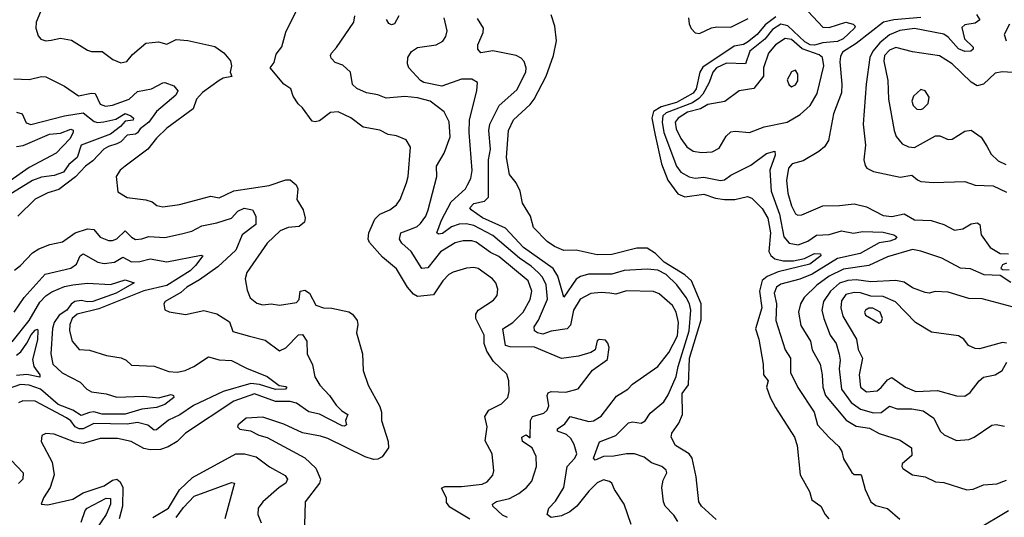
# Model space of a CAD drawing. Extents: x 1268547 to 1425625, y 515768 to 616754.
# Tile 383 of 507: x 1360030 to 1364744, y 588992 to 591376. Entities that reach past the tile are written whole.
import ezdxf

# ---------------------------------------------------------------- set-up
doc = ezdxf.new("R2010")
doc.units = 0

msp = doc.modelspace()

# ---------------------------------------------------------------- linework, layer by layer
at = {"layer": '0CON10XD'}
for points in [[(1362185, 588983.4), (1362089.5, 589039.5), (1362073, 589063), (1362074.4, 589085), (1362049.3, 589130.7), (1362065, 589138.6), (1362145, 589139.8), (1362245, 589151.1), (1362268.2, 589161.8), (1362295, 589193.1), (1362300.8, 589215), (1362292.9, 589295), (1362258.6, 589358.6), (1362269.2, 589425), (1362257.1, 589475), (1362275.7, 589504.3), (1362336.7, 589535), (1362366.7, 589565), (1362374.3, 589595), (1362372.5, 589645), (1362362.5, 589677.5), (1362298.3, 589738.3), (1362267, 589787), (1362254.1, 589825), (1362253.9, 589865), (1362213.4, 589945), (1362214.1, 589965), (1362225.4, 589985), (1362298, 590032), (1362316.7, 590055), (1362320, 590085), (1362310, 590115), (1362294, 590135), (1362225, 590184.5), (1362205, 590189.2), (1362170, 590185), (1362105, 590166.8), (1362085, 590154.6), (1362056.4, 590125), (1362011.7, 590058.3), (1361935, 590050), (1361915, 590061.5), (1361887.3, 590095), (1361835, 590181.5), (1361767.8, 590237.7), (1361705, 590308.1), (1361699.5, 590325), (1361701.6, 590355), (1361730.4, 590419.6), (1361755.2, 590444.8), (1361802.2, 590465), (1361835, 590488.9), (1361851.8, 590515), (1361882.1, 590595), (1361890.4, 590625), (1361901.4, 590765), (1361881.1, 590801.1), (1361835, 590819.5), (1361795, 590825.4), (1361755, 590847.5), (1361675, 590861.5), (1361615, 590905.4), (1361555, 590933.9), (1361519.2, 590930.9), (1361465, 590892.2), (1361445, 590887.1), (1361430.7, 590890.7), (1361385, 590954), (1361363.4, 590973.4), (1361339.5, 591009.5), (1361328, 591045), (1361295, 591068), (1361230, 591145), (1361249.2, 591170.8), (1361258.9, 591211.1), (1361285, 591246.2), (1361305, 591316.7), (1361368, 591445)], [(1360137.4, 591432.6), (1360109.5, 591365), (1360108.2, 591335), (1360119.1, 591299.1), (1360132.4, 591282.4), (1360155, 591275.5), (1360181.3, 591278.7), (1360225, 591287.7), (1360278.8, 591278.8), (1360355, 591230.5), (1360375, 591223.5), (1360425, 591224.3), (1360476.2, 591185), (1360515, 591170), (1360543.6, 591176.4), (1360570.2, 591209.8), (1360635, 591264.2), (1360695, 591270), (1360735, 591259.2), (1360779.1, 591280.9), (1360835, 591277.1), (1360965, 591247.7), (1361007.7, 591217.7), (1361039.4, 591179.4), (1361044.7, 591155.3), (1361038, 591125), (1361046.4, 591103.6), (1361005, 591095.7), (1360985, 591085.5), (1360905, 591027.8), (1360876.7, 590995), (1360860.2, 590949.8), (1360735, 590857.1), (1360685, 590808.6), (1360644.6, 590755.4), (1360535, 590674.4), (1360510.8, 590655), (1360492.5, 590625), (1360500.5, 590550.5), (1360545, 590524.4), (1360635, 590512.5), (1360665, 590503.3), (1360687.5, 590485), (1360715, 590478.6), (1360795, 590490.9), (1360945, 590530.8), (1360985, 590522.3), (1361055, 590556.6), (1361225, 590581.8), (1361305, 590609.2), (1361325, 590609.1), (1361354.6, 590585), (1361361.9, 590565), (1361356.8, 590515), (1361387.7, 590465), (1361397.8, 590425), (1361394.7, 590405.3), (1361368, 590385), (1361315, 590380), (1361277.5, 590365), (1361215.3, 590304.7), (1361118, 590165), (1361109.2, 590135), (1361119.8, 590080.2), (1361133.7, 590043.7), (1361165, 590018.1), (1361195, 590010), (1361235, 590014.5), (1361275, 590008.5), (1361355, 590021.3), (1361367.7, 590035), (1361372.4, 590075), (1361395, 590080.2), (1361418.2, 590065), (1361447.9, 590007.9), (1361485, 589995.7), (1361525, 589994.3), (1361606.6, 589976.6), (1361624.5, 589964.5), (1361645.3, 589935.3), (1361649.1, 589915), (1361642.5, 589875), (1361671.5, 589775), (1361675.5, 589695), (1361699.2, 589625), (1361755, 589523.3), (1361762.1, 589495), (1361762.1, 589455), (1361794.5, 589355), (1361795.4, 589324.6), (1361765, 589280.8), (1361745, 589270.6), (1361725, 589268.9), (1361685, 589281.8), (1361505, 589368.7), (1361469.8, 589380.2), (1361385, 589396.2), (1361295, 589437.9), (1361195, 589471.5), (1361114, 589466), (1361076.2, 589435), (1361073.8, 589425), (1361084.4, 589414.4), (1361135, 589406.7), (1361175, 589385.5), (1361215, 589373.8), (1361396.2, 589276.2), (1361447.4, 589227.4), (1361470.8, 589175), (1361466.4, 589155), (1361396.9, 589065), (1361394.5, 588955)], [(1362365, 588991.4), (1362342.5, 589002.5), (1362295.4, 589045), (1362294.6, 589055), (1362313.2, 589066.8), (1362375, 589082), (1362420, 589105), (1362456.5, 589135), (1362481.5, 589165), (1362504, 589235), (1362503, 589283), (1362484.2, 589324.2), (1362436.9, 589355), (1362434.5, 589375), (1362455, 589387.1), (1362475, 589372.5), (1362475.6, 589455), (1362485.1, 589474.9), (1362539.3, 589490.7), (1362555.7, 589504.3), (1362563.3, 589525), (1362555.4, 589575), (1362561.2, 589588.8), (1362575, 589593.8), (1362645, 589591.9), (1362703.4, 589606.6), (1362772.8, 589697.2), (1362845, 589747.5), (1362852.5, 589805), (1362846.7, 589826.7), (1362835, 589840), (1362805, 589843.3), (1362795, 589837.5), (1362786.1, 589793.9), (1362765, 589782), (1362705.5, 589764.5), (1362625, 589752.5), (1362495, 589807.7), (1362379, 589809), (1362356.5, 589815), (1362344.1, 589895), (1362391.6, 589925), (1362440.3, 589975), (1362474.8, 590035), (1362482.2, 590075), (1362464, 590125), (1362325, 590241.7), (1362285, 590260.2), (1362215, 590310.7), (1362195, 590316.9), (1362153.2, 590316.8), (1362115, 590306.3), (1362045, 590264.1), (1361985, 590187.8), (1361955, 590183.9), (1361904.8, 590264.8), (1361859.3, 590305), (1361849.5, 590325), (1361855.5, 590355), (1361906.7, 590373.3), (1361933.5, 590385), (1361949.9, 590400.1), (1361974.7, 590435), (1361986.5, 590465), (1362027.9, 590625), (1362025.4, 590675), (1362062.9, 590737.1), (1362091.4, 590815), (1362086.1, 590886.1), (1362062.1, 590935), (1361995.5, 590985.5), (1361935, 591002.2), (1361875, 591007.7), (1361785, 590999.6), (1361745, 591015.4), (1361691.2, 591025), (1361645, 591046.9), (1361624.4, 591065), (1361613.8, 591125), (1361577.7, 591157.7), (1361541.3, 591171.3), (1361521.6, 591191.6), (1361517.9, 591205), (1361522.7, 591215), (1361547.8, 591242.2), (1361630.5, 591365), (1361635.5, 591395)], [(1361844.8, 591395.2), (1361825, 591356.7), (1361810.9, 591350.9), (1361798.3, 591358.3), (1361787.2, 591377.2)], [(1363365, 588980.4), (1363295.3, 589045), (1363282.2, 589065), (1363269.5, 589185), (1363249.5, 589275), (1363236.1, 589296.1), (1363170, 589335), (1363149.4, 589375), (1363153.1, 589395), (1363186.7, 589443.3), (1363202.9, 589485), (1363202.2, 589585), (1363232.9, 589627.1), (1363237, 589755), (1363292.7, 589937.3), (1363293.7, 590015), (1363247, 590125), (1363215, 590153.5), (1363115.2, 590215), (1363075.1, 590255.1), (1363035, 590281.2), (1362985, 590281.7), (1362865, 590250.5), (1362795, 590249.4), (1362695, 590271.2), (1362635, 590270.8), (1362590.7, 590289.3), (1362555, 590313.5), (1362489.6, 590379.6), (1362475.4, 590435.4), (1362437.7, 590497.7), (1362426.7, 590555), (1362406.5, 590595), (1362374.6, 590635), (1362361.1, 590715), (1362370.8, 590845), (1362395, 590895.5), (1362475, 590969.1), (1362493.9, 590995), (1362550.6, 591105), (1362586.8, 591205), (1362600.6, 591275), (1362593.1, 591345), (1362575, 591400)], [(1363804.8, 591415), (1363875, 591340.7), (1363905, 591339.1), (1363985, 591364), (1364020.6, 591355), (1364030, 591345), (1364027.8, 591335), (1363972.7, 591285), (1363945, 591271.9), (1363875, 591265.2), (1363835, 591254.5), (1363815, 591256.2), (1363789.5, 591269.5), (1363707.5, 591347.5), (1363675, 591355.3), (1363635, 591328.4), (1363597.2, 591282.8), (1363525.6, 591225), (1363505, 591165.4), (1363415, 591167.5), (1363366.5, 591145), (1363348.5, 591125), (1363331.3, 591075), (1363301.1, 591018.9), (1363282.2, 590997.8), (1363251.6, 590978.4), (1363125, 590929.7), (1363109.7, 590915), (1363105.9, 590885), (1363115, 590835.5), (1363174.1, 590675), (1363196, 590646), (1363235, 590622.9), (1363265, 590617.5), (1363305, 590621.2), (1363385.2, 590604.8), (1363405, 590609.1), (1363435, 590631.8), (1363530.7, 590679.3), (1363605, 590734.5), (1363645.5, 590745.5), (1363646.8, 590726.8), (1363621.4, 590655), (1363627.5, 590555), (1363668.2, 590445), (1363688.9, 590335), (1363715, 590304.6), (1363756.8, 590296.8)], [(1364611, 591401), (1364626.8, 591375), (1364605, 591359.1), (1364555, 591351.9), (1364541.5, 591338.5), (1364554.2, 591284.2), (1364594.4, 591245), (1364594.4, 591235), (1364583.9, 591226.1), (1364555, 591224.4), (1364525, 591236.7), (1364475, 591292.9), (1364455, 591306.2), (1364315, 591333.9), (1364243.6, 591323.6), (1364195, 591304.4), (1364148.7, 591265), (1364114.7, 591225), (1364099.7, 591195), (1364082.8, 591067.3), (1364069.3, 590875), (1364080.4, 590775), (1364072.2, 590705), (1364077.5, 590677.5), (1364086, 590665), (1364118.1, 590648.1), (1364245, 590621.1), (1364301.5, 590631.5), (1364328.5, 590608.5), (1364345, 590600), (1364405, 590595.5), (1364555, 590600.9), (1364605, 590583.9), (1364690.3, 590580.3), (1364755, 590550)], [(1362957.8, 588957.8), (1362924.4, 589055), (1362877.3, 589125), (1362865.5, 589155), (1362854, 589164), (1362825, 589170.8), (1362795, 589156.1), (1362755, 589117.1), (1362698.2, 589045), (1362665, 589017.7), (1362625, 588998.2), (1362575, 588990.8), (1362556.2, 589005), (1362562.9, 589035), (1362595, 589069.2), (1362635.2, 589135), (1362651.8, 589235), (1362687.5, 589275), (1362697, 589295), (1362685, 589340.5), (1362668.7, 589368.7), (1362647.7, 589387.7), (1362605.8, 589405), (1362605.6, 589415), (1362640.5, 589439.5), (1362665.4, 589474.6), (1362755, 589450), (1362776.8, 589453.2), (1362815, 589476.7), (1362887.3, 589572.7), (1362941.9, 589605), (1362965, 589630), (1363085, 589714.6), (1363138.3, 589781.7), (1363179.2, 589860.8), (1363184.8, 589924.8), (1363173.7, 589975), (1363155, 590006.9), (1363092.6, 590062.6), (1363065, 590072.9), (1362935, 590077.3), (1362885, 590060.6), (1362855, 590065.2), (1362815, 590069.5), (1362765, 590063.9), (1362713.3, 590036.7), (1362682.4, 589985), (1362668, 589912), (1362651.5, 589895), (1362575, 589883.2), (1362535, 589870), (1362510, 589875), (1362494.5, 589885), (1362493.8, 589905), (1362514.1, 589935.9), (1362556.5, 590036.5), (1362551.1, 590105), (1362532.6, 590142.6), (1362512.4, 590165), (1362479.5, 590195), (1362422.9, 590232.9), (1362295, 590342.6), (1362205, 590390.2), (1362168.1, 590398.1), (1362135, 590396.5), (1362097.2, 590382.8), (1362055, 590351.6), (1362035, 590348.5), (1362026.9, 590355), (1362049.5, 590415), (1362096.3, 590503.7), (1362164.1, 590565), (1362174.8, 590585.2), (1362190.6, 590615), (1362196.6, 590653.4), (1362182.4, 590835), (1362184.5, 590895.5), (1362219.2, 591035), (1362222, 591075), (1362195, 591090.9), (1362145, 591090.6), (1362052.2, 591057.8), (1361965.2, 591075.2), (1361949.6, 591085), (1361893.3, 591145), (1361887.5, 591165), (1361889.2, 591195), (1361906.8, 591223.2), (1361935, 591242.9), (1362025, 591256.2), (1362056.5, 591273.5), (1362070.5, 591295), (1362077.2, 591322.8), (1362061.9, 591385)], [(1363181.3, 588971.3), (1363162.6, 589002.6), (1363120, 589045), (1363112.1, 589065), (1363105.4, 589135), (1363111.2, 589168.8), (1363128.1, 589205), (1363125, 589218), (1363104, 589235), (1363055, 589252.5), (1363020.4, 589280.4), (1362973.3, 589295), (1362935, 589296.2), (1362875, 589284.1), (1362825, 589282.9), (1362785, 589265.8), (1362778.1, 589275), (1362806.7, 589353.3), (1362885, 589383.8), (1362945, 589444.7), (1362965, 589448.9), (1363005, 589442.7), (1363025, 589454.1), (1363049.3, 589490.7), (1363113.9, 589545), (1363135, 589578.2), (1363173.9, 589666.1), (1363182.4, 589715), (1363235.6, 589885), (1363242.9, 589985), (1363236.9, 590015), (1363221.7, 590045), (1363175.8, 590105), (1363125, 590154.8), (1363085, 590175.5), (1363035, 590181.4), (1362925, 590173.8), (1362865, 590157), (1362753.3, 590156.8), (1362715, 590146.1), (1362695, 590133.2), (1362635, 590046.7), (1362607.3, 590147.3), (1362583.9, 590183.9), (1362441.7, 590285), (1362356.4, 590376.4), (1362246.2, 590426.2), (1362191.5, 590465), (1362185.6, 590475), (1362205, 590495.9), (1362255, 590507.2), (1362274.6, 590525), (1362274.8, 590705), (1362283.8, 590755), (1362277.1, 590845), (1362281.6, 590875), (1362325.4, 590965), (1362409.7, 591040.3), (1362453.8, 591125), (1362454.5, 591145), (1362445, 591176), (1362432, 591192), (1362408, 591205), (1362295, 591226.7), (1362237.9, 591217.9), (1362224.4, 591235), (1362224.5, 591255), (1362248.9, 591315), (1362251.1, 591335), (1362222.3, 591382.3)], [(1363649.8, 591390.2), (1363598.7, 591351.3), (1363560.5, 591305), (1363515, 591268.4), (1363495, 591256.6), (1363450.7, 591249.3), (1363300.8, 591149.2), (1363286.9, 591125), (1363269.8, 591045), (1363255, 591024.3), (1363175, 590978.8), (1363101.8, 590958.2), (1363065, 590936), (1363057.1, 590905), (1363072.2, 590822.2), (1363103.1, 590685), (1363132.9, 590607.1), (1363182, 590542), (1363215, 590526.7), (1363305, 590540.2), (1363361.4, 590521.4), (1363405, 590514.4), (1363454.7, 590515.3), (1363515, 590528.2), (1363535, 590521.1), (1363585, 590471.1), (1363612.2, 590425), (1363624.9, 590355), (1363616.8, 590265), (1363625.7, 590245.7), (1363645, 590230.4), (1363685, 590220.6), (1363735, 590221), (1363788.2, 590231.8), (1363835, 590256), (1363864.4, 590254.4), (1363866.4, 590245), (1363813.1, 590205), (1363661.9, 590168.1), (1363608.2, 590145), (1363584.4, 590125.6), (1363572.9, 590075), (1363583.9, 589995), (1363552.6, 589895), (1363569.5, 589845), (1363590.4, 589725), (1363591.8, 589675), (1363614.5, 589645), (1363606.4, 589615), (1363623.5, 589565), (1363648.1, 589518.1), (1363739.7, 589375), (1363752.7, 589335), (1363767.5, 589195), (1363811.9, 589115), (1363822.2, 589075), (1363866.5, 589045), (1363886.9, 589005), (1363904.7, 588984.7)], [(1363233, 591385), (1363235, 591356), (1363245, 591333.6), (1363265, 591312.5), (1363285, 591310.3), (1363342.7, 591337.3), (1363367.6, 591342.4), (1363435, 591340.8), (1363518, 591382)], [(1364345, 591387.4), (1364215, 591376), (1364166.5, 591365), (1364035, 591262.4), (1363969.9, 591220.1), (1363959.5, 591200.5), (1363956.4, 591175), (1363966.7, 591066.7), (1363964.5, 591025), (1363926.9, 590925), (1363902.1, 590797.9), (1363882.8, 590767.2), (1363856.1, 590743.9), (1363780.5, 590699.5), (1363728.6, 590685), (1363710.9, 590665), (1363702, 590605), (1363708.5, 590545), (1363725, 590484.3), (1363745, 590445.5), (1363755, 590439.5), (1363775, 590440.4), (1363875, 590484.6), (1363955, 590485.5), (1364025, 590493.8), (1364085, 590478.8), (1364165, 590437.8), (1364205, 590432.5), (1364265, 590445.3), (1364315, 590416.7), (1364394.5, 590414.5), (1364455.3, 590395.3), (1364505, 590367.8), (1364545, 590373.6), (1364585, 590398.5), (1364615, 590402.9), (1364627.5, 590395), (1364633.1, 590345), (1364676.7, 590285), (1364725, 590256), (1364763.8, 590253.8)], [(1364768.5, 591355), (1364743.3, 591305), (1364753.3, 591275)], [(1363295, 590739.3), (1363345, 590743.1), (1363379.7, 590760.3), (1363412, 590818), (1363435, 590838.2), (1363455, 590842.7), (1363525, 590835.4), (1363595, 590862.7), (1363705, 590884.8), (1363767.7, 590922.3), (1363815.4, 590965), (1363848.2, 591021.8), (1363880, 591155), (1363874.4, 591195), (1363857.3, 591207.3), (1363777.2, 591237.2), (1363725, 591281.1), (1363695, 591286.8), (1363648.2, 591255), (1363615.3, 591215), (1363592, 591145), (1363592.1, 591105), (1363545, 591047.1), (1363475, 591035.4), (1363405.9, 590984.1), (1363325, 590969.4), (1363290.3, 590949.7), (1363227.5, 590932.5), (1363182.9, 590905), (1363168.7, 590885), (1363173.1, 590853.1), (1363195, 590807.1), (1363225, 590766.8), (1363255, 590746.5), (1363295, 590739.3)], [(1364785, 591123.1), (1364733.3, 591126.8), (1364700.7, 591119.3), (1364645, 591067.1), (1364615, 591060), (1364585, 591076.9), (1364495, 591164.6), (1364433.6, 591203.6), (1364305, 591222.9), (1364225, 591242.4), (1364195, 591229.8), (1364170, 591205), (1364167.6, 591177.6), (1364186.7, 591085), (1364189.7, 590995), (1364217.1, 590845), (1364226.7, 590816.7), (1364255, 590781.5), (1364285, 590766.5), (1364315, 590763.8), (1364415, 590819.1), (1364435, 590818.9), (1364475, 590802.5), (1364495, 590803.1), (1364555, 590841.5), (1364585, 590846.7), (1364633, 590813), (1364660.4, 590770.4), (1364681, 590731), (1364715, 590700), (1364752.2, 590682.2)], [(1363725, 591054.4), (1363745, 591064.2), (1363755, 591083.3), (1363755.4, 591115.4), (1363745, 591133.8), (1363725, 591126), (1363705, 591087.5), (1363711.9, 591065), (1363725, 591054.4)], [(1360002.5, 591092.5), (1360075, 591089.1), (1360135, 591103.3), (1360155, 591102.2), (1360245, 591058.1), (1360312, 591012), (1360375, 591024.7), (1360391.9, 591021.9), (1360415, 590970.9), (1360441.9, 590961.9), (1360475, 590966.4), (1360555.1, 590994.9), (1360595, 591031.9), (1360661.9, 591045), (1360715, 591074.3), (1360725.7, 591075.7), (1360768.9, 591058.9), (1360787.1, 591035), (1360778.6, 591015), (1360685, 590936.8), (1360648, 590885), (1360607.1, 590852.9), (1360595, 590834), (1360585, 590827.4), (1360545, 590822.9), (1360515, 590790.8), (1360495, 590780.9), (1360455, 590769.3), (1360433.9, 590756.1), (1360380.2, 590699.8), (1360344.8, 590675), (1360297.4, 590622.6), (1360217.5, 590562.5), (1360165, 590545.8), (1360105, 590515.5), (1360020.9, 590435)], [(1364345, 590945.7), (1364355, 590950.6), (1364379.4, 590975), (1364384.3, 591005), (1364365, 591036), (1364345, 591042), (1364310.2, 591009.8), (1364302.2, 590985), (1364308, 590965), (1364325, 590948), (1364345, 590945.7)], [(1360015, 590933.5), (1360041.5, 590925), (1360061.5, 590881.5), (1360083.4, 590873.4), (1360245.1, 590914.9), (1360335, 590930), (1360387.6, 590887.6), (1360405, 590882.8), (1360433.2, 590886.8), (1360491.3, 590898.7), (1360535, 590927.2), (1360563.3, 590915), (1360575.4, 590905), (1360574.3, 590895), (1360535, 590890.5), (1360513.3, 590865), (1360465, 590828.3), (1360325.4, 590775), (1360305, 590715.6), (1360265, 590682.7), (1360239.6, 590645), (1360195, 590629.1), (1360135, 590622), (1360092.1, 590605), (1359932.3, 590507.7)], [(1360015, 590768), (1360046.7, 590773.3), (1360172.9, 590827.1), (1360225, 590832.1), (1360275, 590851.6), (1360286.2, 590846.2), (1360286.3, 590835), (1360269.7, 590805), (1360205, 590737.3), (1360075, 590668.4), (1359985, 590603.6)], [(1360005, 590176), (1360035, 590197.5), (1360091.1, 590258.9), (1360121.5, 590278.5), (1360175, 590299.6), (1360235, 590311.5), (1360295.7, 590354.3), (1360355, 590373.2), (1360385, 590370.7), (1360415, 590333.6), (1360455, 590317.5), (1360475, 590317.3), (1360495, 590325.9), (1360535, 590364.7), (1360565, 590333.5), (1360585, 590323.6), (1360615, 590326.3), (1360647.9, 590337.9), (1360725, 590332.4), (1360805, 590349.8), (1360855, 590362.8), (1360901.8, 590388.2), (1360975, 590402.8), (1361044.5, 590425.5), (1361075, 590458.5), (1361105, 590472.5), (1361145.5, 590465), (1361160.6, 590435), (1361161.4, 590395), (1361095.3, 590345), (1361065, 590271.4), (1360978.3, 590191.7), (1360891.2, 590128.8), (1360830.5, 590095), (1360801.5, 590068.5), (1360726.2, 590025), (1360720, 590015), (1360725.8, 589985.8), (1360745.7, 589975.7), (1360825, 589963.3), (1360912.1, 589982.1), (1360975, 589967.1), (1361035, 589928.6), (1361051.3, 589881.3), (1361130.3, 589860.3), (1361205, 589840.5), (1361275, 589789.4), (1361305, 589803.6), (1361365, 589866.8), (1361385, 589867.5), (1361404.6, 589835), (1361406.2, 589775), (1361433, 589723), (1361443.8, 589665), (1361467.5, 589625), (1361514.4, 589575), (1361545, 589529.5), (1361572.4, 589502.4), (1361600.8, 589485), (1361589.7, 589455), (1361594.3, 589435), (1361585, 589427.8), (1361575, 589429.3), (1361465, 589485.6), (1361415, 589496.7), (1361355, 589538.8), (1361325, 589546), (1361255, 589547), (1361155, 589582.6), (1361055, 589548.7), (1360825, 589394.7), (1360785, 589354.5), (1360740.9, 589329.1), (1360705, 589317.1), (1360654.7, 589314.7), (1360625, 589320.8), (1360564, 589355), (1360498.5, 589368.5), (1360415, 589369.2), (1360335, 589345.7), (1360295, 589352.4), (1360195, 589390.4), (1360155, 589392.9), (1360135.7, 589384.3), (1360132.5, 589355), (1360186.6, 589256.6), (1360195.4, 589195), (1360176.2, 589133.8), (1360144.4, 589085), (1360134, 589054), (1360165, 589051.4), (1360285, 589078.8), (1360335, 589108.7), (1360435, 589143), (1360475, 589169.8), (1360495, 589174.2), (1360511.8, 589161.8), (1360524.7, 589135), (1360522, 589045), (1360506.9, 588985)], [(1363756.8, 590296.8), (1363803.6, 590315), (1363845, 590343.1), (1363905, 590347.1), (1363965, 590364.8), (1364022.5, 590352.5), (1364065, 590360.8), (1364165, 590357.2), (1364215.7, 590345), (1364229.1, 590335), (1364222.2, 590325), (1364196.5, 590315), (1364145, 590307.4), (1364054.3, 590255.7), (1363945, 590232.2), (1363825, 590157), (1363765, 590133.2), (1363675, 590109.3), (1363653.5, 590095), (1363642.7, 590065), (1363653.8, 590015), (1363650.8, 589935), (1363694.8, 589794.8), (1363720.6, 589755), (1363721.2, 589685), (1363755, 589612.9), (1363834.6, 589495), (1363850.6, 589435), (1363905, 589373.3), (1363951.7, 589331.7), (1363966.4, 589306.4), (1363975, 589271.2), (1364015, 589206.7), (1364025, 589196.7), (1364055, 589197.5), (1364060.7, 589190.7), (1364077.9, 589125), (1364105, 589066), (1364128.9, 589048.9), (1364185, 589033.8), (1364243.4, 588983.4)], [(1364775, 590117.5), (1364725, 590150.8), (1364647.2, 590152.8), (1364582.3, 590182.3), (1364535, 590185.2), (1364445, 590233.3), (1364345, 590267.6), (1364305, 590274.2), (1364185, 590240), (1364095, 590197.8), (1363975, 590180.4), (1363905, 590147.3), (1363846.3, 590103.7), (1363785.3, 590045), (1363768.6, 590015), (1363758.6, 589975), (1363770.3, 589910.3), (1363815.9, 589835), (1363824.8, 589794.8), (1363862.2, 589725), (1363871.7, 589675), (1363876.1, 589615), (1363888.9, 589575), (1363986.6, 589456.6), (1364035, 589428.4), (1364099.2, 589419.1), (1364145, 589392.7), (1364245, 589361.3), (1364299.2, 589325), (1364302.1, 589287.9), (1364255, 589247.5), (1364252.9, 589235), (1364258.6, 589225), (1364305, 589194.5), (1364365, 589186.1), (1364415, 589161.6), (1364455, 589158.9), (1364565, 589123.3), (1364595, 589126.2), (1364645, 589147.8), (1364708.2, 589151.8), (1364755, 589170)], [(1360003.3, 589975), (1360052.6, 590045), (1360152.8, 590157.2), (1360275.2, 590184.8), (1360302, 590205), (1360320.6, 590245), (1360335, 590254.1), (1360405, 590214.3), (1360435, 590208.6), (1360485, 590214.8), (1360525, 590237.8), (1360565, 590215.8), (1360605, 590217.9), (1360655, 590230.7), (1360735, 590215.3), (1360898.5, 590248.5), (1360908, 590245), (1360872.2, 590197.8), (1360846.9, 590173.1), (1360735, 590102.7), (1360625, 590076.9), (1360409, 589991), (1360305, 589965.8), (1360282.4, 589945), (1360270.5, 589915), (1360269.4, 589885), (1360282.1, 589835), (1360315, 589795.5), (1360365, 589792.9), (1360446.3, 589766.3), (1360516.2, 589756.2), (1360540, 589745), (1360565, 589720), (1360675, 589716.4), (1360745, 589689.6), (1360785, 589687.3), (1360822, 589695), (1360864.4, 589715), (1360935, 589761.2), (1360985, 589745.9), (1361045, 589742.5), (1361115.6, 589705.6), (1361215, 589666.9), (1361273, 589623), (1361305, 589618.7), (1361309.2, 589615), (1361302.5, 589605), (1361255, 589604.4), (1361178.7, 589628.7), (1361137.1, 589632.9), (1361005, 589593.7), (1360862.4, 589527.6), (1360797.7, 589482.3), (1360742.1, 589457.9), (1360685, 589410.6), (1360675, 589408.8), (1360643.1, 589433.1), (1360595, 589445.9), (1360545, 589438.5), (1360385, 589441.5), (1360335, 589416.2), (1360315, 589415.4), (1360295.6, 589425), (1360275, 589453.5), (1360255, 589468.4), (1360105, 589548.3), (1360045, 589549.7), (1360025, 589540.4)], [(1364755, 590208.9), (1364735, 590201.4), (1364728, 590185), (1364735, 590179.2), (1364768.1, 590178.1)], [(1359995, 589832.9), (1360075.8, 589935), (1360127.1, 590023), (1360155, 590053.2), (1360185, 590071.4), (1360245, 590097.3), (1360285, 590105.9), (1360355, 590114.3), (1360465, 590106.7), (1360535, 590129.1), (1360578.8, 590115), (1360515, 590079), (1360492, 590065), (1360380, 590025), (1360355, 590023.5), (1360325, 590030.7), (1360295, 590026.1), (1360276.8, 590013.2), (1360255.6, 589984.4), (1360219.8, 589960.2), (1360195.2, 589925), (1360186.7, 589896.7), (1360179, 589775), (1360188.8, 589725), (1360233.5, 589683.5), (1360319.4, 589639.4), (1360351.5, 589605), (1360375, 589592.5), (1360445, 589582.9), (1360495, 589567.1), (1360622.7, 589572.7), (1360695, 589564.7), (1360755, 589580.6), (1360767.1, 589575), (1360767.7, 589565), (1360725, 589531.9), (1360685, 589518.6), (1360615, 589509.7), (1360535, 589486.3), (1360425, 589485.1), (1360385, 589496.3), (1360365, 589493.8), (1360325, 589479.8), (1360285.2, 589505.2), (1360215, 589532.7), (1360130, 589605), (1360075, 589624.6), (1360035, 589627.3), (1359975, 589607.2)], [(1364806.5, 589993.5), (1364637.9, 590037.9), (1364575, 590040.6), (1364475, 590070), (1364413.9, 590073.9), (1364383.9, 590066.1), (1364365, 590068.6), (1364305, 590091.6), (1364265, 590118.1), (1364225, 590126.8), (1364105, 590120.2), (1364035, 590129.6), (1363995, 590125.7), (1363955, 590113), (1363912.7, 590075), (1363879, 590025), (1363870.8, 589985), (1363879.7, 589945), (1363911.2, 589865), (1363939.2, 589825), (1363953.6, 589773.6), (1363958.4, 589745), (1363953.2, 589703.2), (1363964.8, 589605), (1364011.1, 589541.1), (1364055, 589510), (1364117.8, 589492.3), (1364155, 589493.7), (1364195, 589523.8), (1364231.8, 589511.8), (1364301.9, 589511.9), (1364355, 589501.8), (1364406.3, 589466.3), (1364437.5, 589405), (1364456.4, 589386.4), (1364515, 589360), (1364575, 589364.5), (1364600, 589375), (1364685, 589433.5), (1364705, 589437.1), (1364745, 589428.5)], [(1364755, 589825.5), (1364735, 589830), (1364625, 589799.2), (1364605, 589801.2), (1364573.3, 589815), (1364551.2, 589845), (1364525, 589861.4), (1364395, 589879.2), (1364319.2, 589925), (1364223.4, 590023.4), (1364165, 590049.3), (1364105, 590051), (1364055, 590068), (1364025, 590068.4), (1363985, 590058.8), (1363965, 590028.6), (1363961, 589995), (1363970.9, 589955), (1364036.6, 589845), (1364044.8, 589795), (1364064.7, 589755), (1364050, 589675), (1364055, 589616), (1364085, 589593.2), (1364135, 589598), (1364155, 589613.3), (1364185, 589651.1), (1364205, 589661.9), (1364271.9, 589615), (1364321.2, 589595), (1364425, 589599.7), (1364515, 589574.5), (1364555, 589572.5)], [(1364145, 589921.9), (1364155, 589926.2), (1364161.2, 589945), (1364150.3, 589975), (1364115, 589993.3), (1364095, 589993.5), (1364080.4, 589985), (1364074.6, 589975), (1364080.1, 589960.1), (1364145, 589921.9)], [(1360015, 589768.3), (1360035.9, 589784.1), (1360064, 589826), (1360085, 589865.9), (1360105, 589888.1), (1360115, 589892.9), (1360117.4, 589887.4), (1360115, 589842), (1360092.3, 589747.7), (1360098.6, 589715), (1360126.3, 589675), (1360126.7, 589663.2), (1360065, 589675.8), (1360015, 589671.7)], [(1364555, 589572.5), (1364581.1, 589588.9), (1364624, 589646), (1364645, 589663.8), (1364700, 589675), (1364734.3, 589695), (1364756.5, 589735)], [(1359932.9, 589325), (1360047.8, 589205), (1360046.2, 589175), (1360025, 589154.1)], [(1360668.6, 588991.4), (1360743.1, 589035), (1360795, 589123.6), (1360857.8, 589182.2), (1361065, 589296), (1361106.1, 589296.1), (1361162.2, 589282.2), (1361226, 589234), (1361302.1, 589192.1), (1361313.2, 589175), (1361304.8, 589155.2), (1361272.7, 589135), (1361194.4, 589065), (1361172.9, 589035), (1361170, 589005), (1361186.4, 588965)], [(1360779.6, 588990.4), (1360815, 589039.2), (1360865, 589092.5), (1361045, 589158.7), (1361058.1, 589155), (1361013.2, 588985)], [(1360325, 588969.1), (1360344.5, 589025), (1360354.2, 589035), (1360445, 589083.8), (1360465, 589081.4), (1360465.2, 589055), (1360445, 589005.2), (1360397.2, 588935)], [(1364608.8, 588931.2), (1364765, 589023.8)]]:
    msp.add_lwpolyline(points, dxfattribs=at)

doc.saveas('drawing.dxf')
